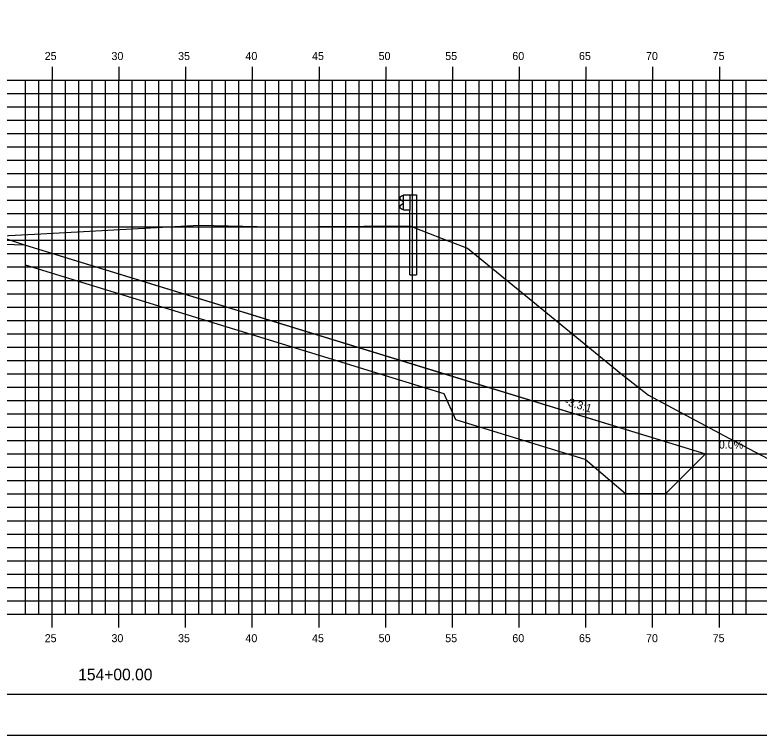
# Model space of a CAD drawing. Extents: x 850598 to 870284, y 366541 to 366651.
# Drawn here: x 852225.4 to 852281.2, y 366541.2 to 366595.1 of the extents above; entities that cross this region are included whole.
import ezdxf

# ---------------------------------------------------------------- set-up
doc = ezdxf.new("R2010")
doc.units = 0
for name, color, linetype in [('ANNOTATION', 7, 'Continuous'), ('BORDER', 7, 'Continuous'), ('D_Drainage_RipRap', 7, 'Continuous'), ('D_Roadway_Centerline', 7, 'Continuous'), ('D_Roadway_SlopeLines', 7, 'Continuous'), ('D_Roadway_SubGrade', 7, 'Continuous'), ('H_V ANNOTATION', 7, 'Continuous'), ('MAJOR', 7, 'Continuous'), ('MINOR', 7, 'Continuous'), ('PLOT BOUNDARY', 7, 'Continuous'), ('S_Guardrail_Beam', 7, 'Continuous'), ('S_Roadway_Centerline', 7, 'Continuous')]:
    doc.layers.add(name, color=color, linetype=linetype)

msp = doc.modelspace()

# ---------------------------------------------------------------- linework, layer by layer
at = {"layer": 'BORDER'}
msp.add_line((852158.193, 366544.225), (852318.193, 366544.225), dxfattribs=at)
at = {"layer": 'D_Drainage_RipRap'}
msp.add_lwpolyline([(852257.582, 366568.225), (852267.286, 366565.25), (852277.148, 366562.225), (852274.148, 366559.225), (852271.148, 366559.225), (852268.148, 366561.8), (852258.444, 366564.775), (852257.582, 366566.725), (852226.193, 366576.352), (852226.193, 366577.852)], close=True, dxfattribs=at)
at = {"layer": 'D_Roadway_Centerline'}
msp.add_lwpolyline([(852173.606, 366575.109), (852178.193, 366576.638), (852181.995, 366577.906), (852188.193, 366579.972), (852192.193, 366580.212), (852203.193, 366580.542), (852214.193, 366580.212), (852218.193, 366579.972), (852220.193, 366579.852), (852226.193, 366577.852), (852257.582, 366568.225), (852267.286, 366565.25), (852277.148, 366562.225), (852281.148, 366562.225)], dxfattribs=at)
at = {"layer": 'D_Roadway_SlopeLines'}
msp.add_lwpolyline([(852226.193, 366577.852), (852277.148, 366562.225), (852277.148, 366562.225)], dxfattribs=at)
at = {"layer": 'D_Roadway_SubGrade'}
msp.add_lwpolyline([(852214.193, 366579.712), (852215.193, 366579.652), (852215.193, 366579.902), (852220.193, 366579.602), (852220.193, 366579.852), (852226.193, 366577.852), (852214.193, 366578.212)], close=True, dxfattribs=at)
at = {"layer": 'MAJOR'}
for p, q in [((852228.193, 366591.227), (852228.193, 366590.225)), ((852228.193, 366591.227), (852228.193, 366590.225)), ((852233.193, 366591.227), (852233.193, 366590.225)), ((852233.193, 366591.227), (852233.193, 366590.225)), ((852238.193, 366591.227), (852238.193, 366590.225)), ((852238.193, 366591.227), (852238.193, 366590.225)), ((852243.193, 366591.227), (852243.193, 366590.225)), ((852243.193, 366591.227), (852243.193, 366590.225)), ((852248.193, 366591.227), (852248.193, 366590.225)), ((852248.193, 366591.227), (852248.193, 366590.225)), ((852253.193, 366591.227), (852253.193, 366590.225)), ((852253.193, 366591.227), (852253.193, 366590.225)), ((852258.193, 366591.227), (852258.193, 366590.225)), ((852258.193, 366591.227), (852258.193, 366590.225)), ((852263.193, 366591.227), (852263.193, 366590.225)), ((852263.193, 366591.227), (852263.193, 366590.225)), ((852268.193, 366591.227), (852268.193, 366590.225)), ((852268.193, 366591.227), (852268.193, 366590.225)), ((852273.193, 366591.227), (852273.193, 366590.225)), ((852273.193, 366591.227), (852273.193, 366590.225)), ((852278.193, 366591.227), (852278.193, 366590.225)), ((852278.193, 366591.227), (852278.193, 366590.225)), ((852163.193, 366590.225), (852303.193, 366590.225)), ((852163.193, 366590.225), (852303.193, 366590.225)), ((852163.193, 366590.225), (852303.193, 366590.225)), ((852163.193, 366590.225), (852303.193, 366590.225)), ((852228.193, 366550.225), (852228.193, 366590.225)), ((852228.193, 366550.225), (852228.193, 366590.225)), ((852233.193, 366550.225), (852233.193, 366590.225)), ((852233.193, 366550.225), (852233.193, 366590.225)), ((852238.193, 366550.225), (852238.193, 366590.225)), ((852238.193, 366550.225), (852238.193, 366590.225)), ((852243.193, 366550.225), (852243.193, 366590.225)), ((852243.193, 366550.225), (852243.193, 366590.225)), ((852248.193, 366550.225), (852248.193, 366590.225)), ((852248.193, 366550.225), (852248.193, 366590.225)), ((852253.193, 366550.225), (852253.193, 366590.225)), ((852253.193, 366550.225), (852253.193, 366590.225)), ((852258.193, 366550.225), (852258.193, 366590.225)), ((852258.193, 366550.225), (852258.193, 366590.225)), ((852263.193, 366550.225), (852263.193, 366590.225)), ((852263.193, 366550.225), (852263.193, 366590.225)), ((852268.193, 366550.225), (852268.193, 366590.225)), ((852268.193, 366550.225), (852268.193, 366590.225)), ((852273.193, 366550.225), (852273.193, 366590.225)), ((852273.193, 366550.225), (852273.193, 366590.225)), ((852278.193, 366550.225), (852278.193, 366590.225)), ((852278.193, 366550.225), (852278.193, 366590.225)), ((852163.193, 366585.225), (852303.193, 366585.225)), ((852163.193, 366585.225), (852303.193, 366585.225)), ((852163.193, 366580.225), (852303.193, 366580.225)), ((852163.193, 366580.225), (852303.193, 366580.225)), ((852163.193, 366575.225), (852303.193, 366575.225)), ((852163.193, 366575.225), (852303.193, 366575.225)), ((852163.193, 366570.225), (852303.193, 366570.225)), ((852163.193, 366570.225), (852303.193, 366570.225)), ((852163.193, 366565.225), (852303.193, 366565.225)), ((852163.193, 366565.225), (852303.193, 366565.225)), ((852163.193, 366560.225), (852303.193, 366560.225)), ((852163.193, 366560.225), (852303.193, 366560.225)), ((852163.193, 366555.225), (852303.193, 366555.225)), ((852163.193, 366555.225), (852303.193, 366555.225)), ((852163.193, 366550.225), (852303.193, 366550.225)), ((852163.193, 366550.225), (852303.193, 366550.225)), ((852163.193, 366550.225), (852303.193, 366550.225)), ((852163.193, 366550.225), (852303.193, 366550.225)), ((852228.193, 366549.223), (852228.193, 366550.225)), ((852228.193, 366549.223), (852228.193, 366550.225)), ((852233.193, 366549.223), (852233.193, 366550.225)), ((852233.193, 366549.223), (852233.193, 366550.225)), ((852238.193, 366549.223), (852238.193, 366550.225)), ((852238.193, 366549.223), (852238.193, 366550.225)), ((852243.193, 366549.223), (852243.193, 366550.225)), ((852243.193, 366549.223), (852243.193, 366550.225)), ((852248.193, 366549.223), (852248.193, 366550.225)), ((852248.193, 366549.223), (852248.193, 366550.225)), ((852253.193, 366549.223), (852253.193, 366550.225)), ((852253.193, 366549.223), (852253.193, 366550.225)), ((852258.193, 366549.223), (852258.193, 366550.225)), ((852258.193, 366549.223), (852258.193, 366550.225)), ((852263.193, 366549.223), (852263.193, 366550.225)), ((852263.193, 366549.223), (852263.193, 366550.225)), ((852268.193, 366549.223), (852268.193, 366550.225)), ((852268.193, 366549.223), (852268.193, 366550.225)), ((852273.193, 366549.223), (852273.193, 366550.225)), ((852273.193, 366549.223), (852273.193, 366550.225)), ((852278.193, 366549.223), (852278.193, 366550.225)), ((852278.193, 366549.223), (852278.193, 366550.225))]:
    msp.add_line(p, q, dxfattribs=at)
at = {"layer": 'MINOR'}
for p, q in [((852226.193, 366550.225), (852226.193, 366590.225)), ((852226.193, 366550.225), (852226.193, 366590.225)), ((852227.193, 366550.225), (852227.193, 366590.225)), ((852227.193, 366550.225), (852227.193, 366590.225)), ((852229.193, 366550.225), (852229.193, 366590.225)), ((852229.193, 366550.225), (852229.193, 366590.225)), ((852230.193, 366550.225), (852230.193, 366590.225)), ((852230.193, 366550.225), (852230.193, 366590.225)), ((852231.193, 366550.225), (852231.193, 366590.225)), ((852231.193, 366550.225), (852231.193, 366590.225)), ((852232.193, 366550.225), (852232.193, 366590.225)), ((852232.193, 366550.225), (852232.193, 366590.225)), ((852234.193, 366550.225), (852234.193, 366590.225)), ((852234.193, 366550.225), (852234.193, 366590.225)), ((852235.193, 366550.225), (852235.193, 366590.225)), ((852235.193, 366550.225), (852235.193, 366590.225)), ((852236.193, 366550.225), (852236.193, 366590.225)), ((852236.193, 366550.225), (852236.193, 366590.225)), ((852237.193, 366550.225), (852237.193, 366590.225)), ((852237.193, 366550.225), (852237.193, 366590.225)), ((852239.193, 366550.225), (852239.193, 366590.225)), ((852239.193, 366550.225), (852239.193, 366590.225)), ((852240.193, 366550.225), (852240.193, 366590.225)), ((852240.193, 366550.225), (852240.193, 366590.225)), ((852241.193, 366550.225), (852241.193, 366590.225)), ((852241.193, 366550.225), (852241.193, 366590.225)), ((852242.193, 366550.225), (852242.193, 366590.225)), ((852242.193, 366550.225), (852242.193, 366590.225)), ((852244.193, 366550.225), (852244.193, 366590.225)), ((852244.193, 366550.225), (852244.193, 366590.225)), ((852245.193, 366550.225), (852245.193, 366590.225)), ((852245.193, 366550.225), (852245.193, 366590.225)), ((852246.193, 366550.225), (852246.193, 366590.225)), ((852246.193, 366550.225), (852246.193, 366590.225)), ((852247.193, 366550.225), (852247.193, 366590.225)), ((852247.193, 366550.225), (852247.193, 366590.225)), ((852249.193, 366550.225), (852249.193, 366590.225)), ((852249.193, 366550.225), (852249.193, 366590.225)), ((852250.193, 366550.225), (852250.193, 366590.225)), ((852250.193, 366550.225), (852250.193, 366590.225)), ((852251.193, 366550.225), (852251.193, 366590.225)), ((852251.193, 366550.225), (852251.193, 366590.225)), ((852252.193, 366550.225), (852252.193, 366590.225)), ((852252.193, 366550.225), (852252.193, 366590.225)), ((852254.193, 366550.225), (852254.193, 366590.225)), ((852254.193, 366550.225), (852254.193, 366590.225)), ((852255.193, 366550.225), (852255.193, 366590.225)), ((852255.193, 366550.225), (852255.193, 366590.225)), ((852256.193, 366550.225), (852256.193, 366590.225)), ((852256.193, 366550.225), (852256.193, 366590.225)), ((852257.193, 366550.225), (852257.193, 366590.225)), ((852257.193, 366550.225), (852257.193, 366590.225)), ((852259.193, 366550.225), (852259.193, 366590.225)), ((852259.193, 366550.225), (852259.193, 366590.225)), ((852260.193, 366550.225), (852260.193, 366590.225)), ((852260.193, 366550.225), (852260.193, 366590.225)), ((852261.193, 366550.225), (852261.193, 366590.225)), ((852261.193, 366550.225), (852261.193, 366590.225)), ((852262.193, 366550.225), (852262.193, 366590.225)), ((852262.193, 366550.225), (852262.193, 366590.225)), ((852264.193, 366550.225), (852264.193, 366590.225)), ((852264.193, 366550.225), (852264.193, 366590.225)), ((852265.193, 366550.225), (852265.193, 366590.225)), ((852265.193, 366550.225), (852265.193, 366590.225)), ((852266.193, 366550.225), (852266.193, 366590.225)), ((852266.193, 366550.225), (852266.193, 366590.225)), ((852267.193, 366550.225), (852267.193, 366590.225)), ((852267.193, 366550.225), (852267.193, 366590.225)), ((852269.193, 366550.225), (852269.193, 366590.225)), ((852269.193, 366550.225), (852269.193, 366590.225)), ((852270.193, 366550.225), (852270.193, 366590.225)), ((852270.193, 366550.225), (852270.193, 366590.225)), ((852271.193, 366550.225), (852271.193, 366590.225)), ((852271.193, 366550.225), (852271.193, 366590.225)), ((852272.193, 366550.225), (852272.193, 366590.225)), ((852272.193, 366550.225), (852272.193, 366590.225)), ((852274.193, 366550.225), (852274.193, 366590.225)), ((852274.193, 366550.225), (852274.193, 366590.225)), ((852275.193, 366550.225), (852275.193, 366590.225)), ((852275.193, 366550.225), (852275.193, 366590.225)), ((852276.193, 366550.225), (852276.193, 366590.225)), ((852276.193, 366550.225), (852276.193, 366590.225)), ((852277.193, 366550.225), (852277.193, 366590.225)), ((852277.193, 366550.225), (852277.193, 366590.225)), ((852279.193, 366550.225), (852279.193, 366590.225)), ((852279.193, 366550.225), (852279.193, 366590.225)), ((852280.193, 366550.225), (852280.193, 366590.225)), ((852280.193, 366550.225), (852280.193, 366590.225)), ((852163.193, 366589.225), (852303.193, 366589.225)), ((852163.193, 366589.225), (852303.193, 366589.225)), ((852163.193, 366588.225), (852303.193, 366588.225)), ((852163.193, 366588.225), (852303.193, 366588.225)), ((852163.193, 366587.225), (852303.193, 366587.225)), ((852163.193, 366587.225), (852303.193, 366587.225)), ((852163.193, 366586.225), (852303.193, 366586.225)), ((852163.193, 366586.225), (852303.193, 366586.225)), ((852163.193, 366584.225), (852303.193, 366584.225)), ((852163.193, 366584.225), (852303.193, 366584.225)), ((852163.193, 366583.225), (852303.193, 366583.225)), ((852163.193, 366583.225), (852303.193, 366583.225)), ((852163.193, 366582.225), (852303.193, 366582.225)), ((852163.193, 366582.225), (852303.193, 366582.225)), ((852163.193, 366581.225), (852303.193, 366581.225)), ((852163.193, 366581.225), (852303.193, 366581.225)), ((852163.193, 366579.225), (852303.193, 366579.225)), ((852163.193, 366579.225), (852303.193, 366579.225)), ((852163.193, 366578.225), (852303.193, 366578.225)), ((852163.193, 366578.225), (852303.193, 366578.225)), ((852163.193, 366577.225), (852303.193, 366577.225)), ((852163.193, 366577.225), (852303.193, 366577.225)), ((852163.193, 366576.225), (852303.193, 366576.225)), ((852163.193, 366576.225), (852303.193, 366576.225)), ((852163.193, 366574.225), (852303.193, 366574.225)), ((852163.193, 366574.225), (852303.193, 366574.225)), ((852163.193, 366573.225), (852303.193, 366573.225)), ((852163.193, 366573.225), (852303.193, 366573.225)), ((852163.193, 366572.225), (852303.193, 366572.225)), ((852163.193, 366572.225), (852303.193, 366572.225)), ((852163.193, 366571.225), (852303.193, 366571.225)), ((852163.193, 366571.225), (852303.193, 366571.225)), ((852163.193, 366569.225), (852303.193, 366569.225)), ((852163.193, 366569.225), (852303.193, 366569.225)), ((852163.193, 366568.225), (852303.193, 366568.225)), ((852163.193, 366568.225), (852303.193, 366568.225)), ((852163.193, 366567.225), (852303.193, 366567.225)), ((852163.193, 366567.225), (852303.193, 366567.225)), ((852163.193, 366566.225), (852303.193, 366566.225)), ((852163.193, 366566.225), (852303.193, 366566.225)), ((852163.193, 366564.225), (852303.193, 366564.225)), ((852163.193, 366564.225), (852303.193, 366564.225)), ((852163.193, 366563.225), (852303.193, 366563.225)), ((852163.193, 366563.225), (852303.193, 366563.225)), ((852163.193, 366562.225), (852303.193, 366562.225)), ((852163.193, 366562.225), (852303.193, 366562.225)), ((852163.193, 366561.225), (852303.193, 366561.225)), ((852163.193, 366561.225), (852303.193, 366561.225)), ((852163.193, 366559.225), (852303.193, 366559.225)), ((852163.193, 366559.225), (852303.193, 366559.225)), ((852163.193, 366558.225), (852303.193, 366558.225)), ((852163.193, 366558.225), (852303.193, 366558.225)), ((852163.193, 366557.225), (852303.193, 366557.225)), ((852163.193, 366557.225), (852303.193, 366557.225)), ((852163.193, 366556.225), (852303.193, 366556.225)), ((852163.193, 366556.225), (852303.193, 366556.225)), ((852163.193, 366554.225), (852303.193, 366554.225)), ((852163.193, 366554.225), (852303.193, 366554.225)), ((852163.193, 366553.225), (852303.193, 366553.225)), ((852163.193, 366553.225), (852303.193, 366553.225)), ((852163.193, 366552.225), (852303.193, 366552.225)), ((852163.193, 366552.225), (852303.193, 366552.225)), ((852163.193, 366551.225), (852303.193, 366551.225)), ((852163.193, 366551.225), (852303.193, 366551.225))]:
    msp.add_line(p, q, dxfattribs=at)
at = {"layer": 'PLOT BOUNDARY'}
msp.add_lwpolyline([(852150.1, 366541.166), (852320.1, 366541.166), (852320.1, 366651.166), (852150.1, 366651.166)], close=True, dxfattribs=at)
at = {"layer": 'S_Guardrail_Beam'}
for p, q in [((852254.419, 366581.543), (852254.276, 366581.443)), ((852254.518, 366581.564), (852254.436, 366581.55)), ((852254.518, 366581.637), (852255.007, 366581.637)), ((852254.518, 366580.471), (852254.518, 366581.637)), ((852255.007, 366581.637), (852255.499, 366581.637)), ((852255.007, 366581.637), (852255.007, 366580.471)), ((852255.499, 366581.637), (852255.499, 366575.637)), ((852254.276, 366581.3), (852254.471, 366581.164)), ((852254.505, 366581.1), (852254.505, 366581.008)), ((852254.471, 366580.944), (852254.276, 366580.808)), ((852254.276, 366580.665), (852254.419, 366580.565)), ((852254.436, 366580.558), (852254.518, 366580.544)), ((852255.007, 366580.471), (852254.518, 366580.471)), ((852255.007, 366575.637), (852255.007, 366580.471)), ((852255.007, 366575.637), (852255.499, 366575.637))]:
    msp.add_line(p, q, dxfattribs=at)
for centre, major_axis, start_param, end_param in [((852254.443, 366581.509), (-0.0417, 0), 4.886922, 5.323254), ((852254.326, 366581.372), (-0.0877, 0), 5.323254, 7.243116), ((852254.426, 366581.1), (0.0789, 0), 0, 0.959931), ((852254.426, 366581.008), (0.0789, 0), 5.323254, 6.283185), ((852254.326, 366580.736), (-0.0877, 0), 5.323254, 7.243116), ((852254.443, 366580.599), (-0.0417, 0), 0.959931, 1.396263)]:
    msp.add_ellipse(centre, major_axis=major_axis, ratio=0.995501, start_param=start_param, end_param=end_param, dxfattribs=at)
at = {"layer": 'S_Roadway_Centerline'}
msp.add_lwpolyline([(852163.193, 366574.891), (852168.457, 366574.85), (852207.072, 366576.794), (852211.39, 366576.996), (852212.425, 366577.147), (852220.312, 366578.075), (852223.646, 366578.45), (852224.442, 366578.549), (852227.358, 366578.718), (852239.211, 366579.367), (852244.661, 366579.241), (852254.988, 366579.311), (852255.834, 366578.981), (852258.005, 366578.133), (852259.316, 366577.624), (852263.657, 366574.099), (852270.8, 366568.243), (852272.882, 366566.622), (852278.895, 366563.41), (852292.834, 366556.081), (852298.398, 366555.946), (852303.193, 366555.693)], dxfattribs=at)

# ---------------------------------------------------------------- texts
at = {"layer": 'ANNOTATION'}
msp.add_text('-3.3:1', height=0.6, rotation=342.951, dxfattribs=at).set_placement((852266.562, 366565.918))
msp.add_text('0.0%', height=0.6, dxfattribs=at).set_placement((852278.152, 366562.625))
at = {"layer": 'H_V ANNOTATION'}
for s, height, p in [('25', 0.6, (852227.639, 366591.725)), ('30', 0.6, (852232.641, 366591.725)), ('35', 0.6, (852237.633, 366591.725)), ('40', 0.6, (852242.679, 366591.725)), ('45', 0.6, (852247.671, 366591.725)), ('50', 0.6, (852252.657, 366591.725)), ('55', 0.6, (852257.649, 366591.725)), ('60', 0.6, (852262.679, 366591.725)), ('65', 0.6, (852267.671, 366591.725)), ('70', 0.6, (852272.695, 366591.725)), ('75', 0.6, (852277.687, 366591.725)), ('25', 0.6, (852227.639, 366548.125)), ('30', 0.6, (852232.641, 366548.125)), ('35', 0.6, (852237.633, 366548.125)), ('40', 0.6, (852242.679, 366548.125)), ('45', 0.6, (852247.671, 366548.125)), ('50', 0.6, (852252.657, 366548.125)), ('55', 0.6, (852257.649, 366548.125)), ('60', 0.6, (852262.679, 366548.125)), ('65', 0.6, (852267.671, 366548.125)), ('70', 0.6, (852272.695, 366548.125)), ('75', 0.6, (852277.687, 366548.125)), ('154+00.00', 0.875, (852230.15, 366545.268))]:
    msp.add_text(s, height=height, dxfattribs=at).set_placement(p)
at = {"layer": 'S_Roadway_Centerline'}
for s, p in [('C', (852239.206, 366579.367)), ('L', (852239.211, 366579.359))]:
    msp.add_text(s, height=0.0146, dxfattribs=at).set_placement(p)

doc.saveas('drawing.dxf')
